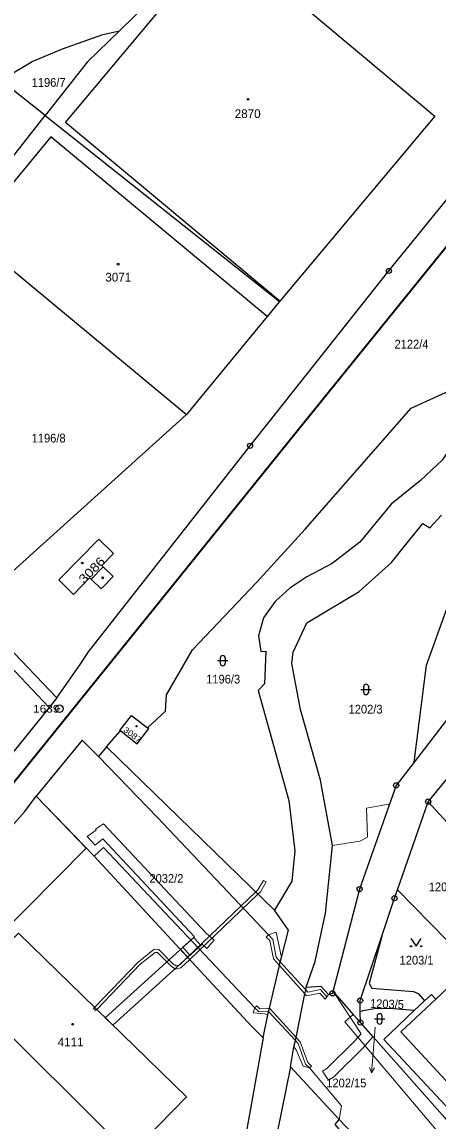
# Model space of a CAD drawing. Extents: x -679733 to -673243, y -1075091 to -1066557.
# Drawn here: x -676783.8 to -676702.8, y -1070579 to -1070365.2 of the extents above; entities that cross this region are included whole.
import ezdxf
from ezdxf.enums import TextEntityAlignment as Align

# ---------------------------------------------------------------- set-up
doc = ezdxf.new("R2010")
doc.units = 0
doc.header["$LTSCALE"] = 0.68
for name, color, linetype, lineweight in [('1', 7, 'Continuous', 25), ('13', 7, 'Continuous', 13), ('3', 7, 'Continuous', 25), ('4', 7, 'Continuous', 13), ('5', 7, 'Continuous', 25), ('6', 7, 'Continuous', 35), ('7', 7, 'Continuous', 13), ('8', 7, 'Continuous', 25)]:
    doc.layers.add(name, color=color, linetype=linetype, lineweight=lineweight)
doc.layers.add('2', color=7, linetype='Continuous')

msp = doc.modelspace()

# ---------------------------------------------------------------- linework, layer by layer
at = {"layer": '1'}
for p, q in [((-676734.62, -1070538), (-676767.35, -1070506.22)), ((-676690.79, -1070532.16), (-676704.74, -1070516.87)), ((-676710.72, -1070534.01), (-676696.28, -1070548.75)), ((-676705.49, -1070555.63), (-676707.46, -1070557.47)), ((-676722.04, -1070578.66), (-676731.52, -1070568.42))]:
    msp.add_line(p, q, dxfattribs=at)
for points in [[(-676701.59, -1070285.67), (-676729.2, -1070333.46), (-676734, -1070336.96), (-676734.7, -1070337.45), (-676764.82, -1070366.91)], [(-676777.02, -1070496.7), (-676772.5, -1070490.19), (-676770.87, -1070487.71), (-676739.41, -1070447.65), (-676712.38, -1070413.64), (-676690.96, -1070387.25), (-676672.79, -1070366.64), (-676660.33, -1070354.35), (-676649.85, -1070345.21), (-676636.25, -1070333.97), (-676625.75, -1070326.74)], [(-676787.77, -1070376.68), (-676787.12, -1070376.09), (-676781.83, -1070372.93), (-676775.89, -1070370.41), (-676768.08, -1070367.68), (-676764.82, -1070366.91)], [(-676764.82, -1070366.91), (-676771.09, -1070373.04), (-676779.26, -1070383.42)], [(-676802.76, -1070413.27), (-676779.26, -1070383.42), (-676787.77, -1070376.68)], [(-676779.26, -1070383.42), (-676733.69, -1070419.59), (-676736.1, -1070422.51), (-676751.79, -1070441.57), (-676793.71, -1070479.27), (-676777.02, -1070496.7)], [(-676736.1, -1070422.51), (-676778.18, -1070387.58), (-676793.92, -1070406.63), (-676751.79, -1070441.57)], [(-676759.35, -1070502.48), (-676755.88, -1070499.24), (-676755.65, -1070496.11), (-676750.64, -1070487.32), (-676738.13, -1070474.25), (-676728.69, -1070463.86), (-676708.03, -1070440.34), (-676696.85, -1070435.19), (-676690.01, -1070426.82)], [(-676690.01, -1070426.82), (-676690.83, -1070431.08), (-676695.59, -1070440.82), (-676702.02, -1070450.45), (-676706.23, -1070454.37), (-676711.93, -1070459.01), (-676718.07, -1070466.4), (-676723.46, -1070470.53), (-676728.33, -1070473.11), (-676731.65, -1070475.32), (-676734.52, -1070477.91), (-676736.81, -1070481.11), (-676737.78, -1070484.61), (-676737.31, -1070487.69), (-676736.32, -1070487.58), (-676736.58, -1070493.93), (-676737.83, -1070495.24), (-676731.83, -1070516.65), (-676730.7, -1070526.46), (-676731.31, -1070532.32), (-676734.62, -1070538)], [(-676728.48, -1070552.93), (-676726.76, -1070547.98), (-676724.72, -1070538.56), (-676723.37, -1070525.4), (-676725.67, -1070512.66), (-676729.6, -1070498.95), (-676731.25, -1070489.96), (-676731.04, -1070487.77), (-676728.36, -1070482.09), (-676718.15, -1070475.99), (-676711.91, -1070470.37), (-676710.12, -1070468.12), (-676705.79, -1070462.73), (-676704.45, -1070463.63), (-676702.16, -1070461.16)], [(-676704.74, -1070516.87), (-676692.07, -1070501.45), (-676662.78, -1070470.45), (-676661.41, -1070469), (-676656.36, -1070463.66)], [(-676707.48, -1070509.17), (-676705.09, -1070490.3), (-676700.18, -1070476.82)], [(-676682.71, -1070480.63), (-676697.52, -1070496.3), (-676707.48, -1070509.17)], [(-676777.02, -1070496.7), (-676778.49, -1070498.52), (-676785.85, -1070507.61), (-676787.37, -1070509.49)], [(-676764.52, -1070503.17), (-676764.73, -1070503.01), (-676762.51, -1070500.09), (-676759.35, -1070502.48)], [(-676764.52, -1070503.17), (-676761.35, -1070505.63), (-676759.11, -1070502.66), (-676759.35, -1070502.48)], [(-676767.35, -1070506.22), (-676764.78, -1070503.19), (-676764.52, -1070503.17)], [(-676767.35, -1070506.22), (-676768.89, -1070508.09), (-676772.11, -1070504.89), (-676781.03, -1070515.8)], [(-676707.48, -1070509.17), (-676710.98, -1070513.69), (-676712.33, -1070517.52), (-676718.09, -1070533.87), (-676723.38, -1070554.14)], [(-676823.71, -1070567.89), (-676818.82, -1070561.62), (-676797.09, -1070536.31), (-676794.71, -1070532.63), (-676792, -1070528.44), (-676788.61, -1070529.74), (-676787.01, -1070528.12), (-676789.39, -1070525.65), (-676783.22, -1070518.78), (-676781.03, -1070515.8)], [(-676781.03, -1070515.8), (-676769.77, -1070527.47), (-676749.19, -1070549.68), (-676738.98, -1070560.63), (-676736.85, -1070562.83)], [(-676713.78, -1070543.01), (-676711.3, -1070535.64), (-676710.72, -1070534.01), (-676704.74, -1070516.87)], [(-676736.85, -1070562.83), (-676735.95, -1070558.34), (-676735.82, -1070557.69), (-676735.63, -1070557.04), (-676733.69, -1070548.72), (-676733.52, -1070548), (-676733.29, -1070547.15), (-676731.92, -1070541.86), (-676734.62, -1070538)], [(-676717.96, -1070557.76), (-676717.99, -1070555.54), (-676713.78, -1070543.01)], [(-676713.78, -1070543.01), (-676716.24, -1070552.21), (-676715.68, -1070553.12), (-676707.59, -1070553.82), (-676706.68, -1070554.17), (-676705.49, -1070555.63)], [(-676707.46, -1070557.47), (-676713.35, -1070563.1), (-676694, -1070583.85), (-676693.75, -1070583.62), (-676675.88, -1070566.33), (-676685.06, -1070556.38), (-676694.05, -1070546.64), (-676696.28, -1070548.75)], [(-676696.28, -1070548.75), (-676697.09, -1070549.51), (-676700.9, -1070553.09), (-676703.26, -1070555.28), (-676704.1, -1070554.36), (-676705.49, -1070555.63)], [(-676731.52, -1070568.42), (-676730.9, -1070564.54), (-676730.55, -1070563.35), (-676730.43, -1070562.74), (-676728.74, -1070554.23), (-676728.58, -1070553.44), (-676728.48, -1070552.93)], [(-676728.48, -1070552.93), (-676725.62, -1070552.72), (-676724.14, -1070554.35), (-676723.38, -1070554.14)], [(-676723.38, -1070554.14), (-676723.03, -1070554.06), (-676719.32, -1070558.28), (-676717.94, -1070559.83), (-676717.96, -1070557.76)], [(-676707.46, -1070557.47), (-676712.24, -1070557.12), (-676715.17, -1070557.18), (-676717.43, -1070557.55), (-676717.96, -1070557.76)], [(-676717.94, -1070559.83), (-676701.5, -1070578.38), (-676687.82, -1070594.65)], [(-676736.85, -1070562.83), (-676740.84, -1070584.93), (-676742.53, -1070593.69), (-676743.01, -1070596.2), (-676748.34, -1070624.29), (-676750.45, -1070634.84), (-676750.76, -1070636.36)], [(-676731.52, -1070568.42), (-676734.1, -1070581.2), (-676734.98, -1070588.22), (-676736.24, -1070595.32), (-676736.58, -1070597.25), (-676739.91, -1070616.1), (-676748.98, -1070657.15), (-676749.14, -1070658.34), (-676749.31, -1070659.68), (-676749.45, -1070660.75), (-676749.12, -1070668.45), (-676750.27, -1070678.12), (-676751.67, -1070684.85), (-676751.78, -1070685.37), (-676753.35, -1070693.05), (-676746.48, -1070695.31)], [(-676695.38, -1070612.49), (-676712.5, -1070591.55), (-676722.82, -1070579.67), (-676722.04, -1070578.66)], [(-676577.68, -1070759.65), (-676578.52, -1070756.6), (-676581.77, -1070749.58), (-676584.66, -1070745.25), (-676632.46, -1070687.04), (-676673.59, -1070636.68), (-676718.19, -1070582.74), (-676722.04, -1070578.66)]]:
    msp.add_lwpolyline(points, dxfattribs=at)
for points in [[(-676703.45, -1070383.51), (-676733.6, -1070419.5), (-676775.34, -1070384.79), (-676745.1, -1070348.65)], [(-676766, -1070468.61), (-676768.28, -1070470.96), (-676767.99, -1070471.21), (-676766.08, -1070473.05), (-676768.41, -1070475.46), (-676770.33, -1070473.61), (-676770.64, -1070473.3), (-676773.74, -1070476.55), (-676776.61, -1070473.69), (-676768.87, -1070465.79)], [(-676751.77, -1070574.3), (-676762.75, -1070585.52), (-676792.83, -1070555.64), (-676791.09, -1070549.19), (-676784.48, -1070542.47)]]:
    msp.add_lwpolyline(points, close=True, dxfattribs=at)
at = {"layer": '13'}
for points in [[(-676781.03, -1070515.8), (-676783.22, -1070518.78), (-676789.39, -1070525.65), (-676787.01, -1070528.12), (-676788.61, -1070529.74), (-676792, -1070528.44), (-676794.71, -1070532.63), (-676797.09, -1070536.31), (-676815.64, -1070557.92), (-676818.82, -1070561.62), (-676823.71, -1070567.89), (-676825.42, -1070570.09), (-676832.62, -1070579.59), (-676824.77, -1070592.79), (-676812.37, -1070576.89), (-676796.29, -1070556.35), (-676794.31, -1070549.12), (-676771.28, -1070525.9)], [(-676769.5, -1070522.22), (-676769.35, -1070522.39), (-676771.09, -1070523.62), (-676769.56, -1070525.35), (-676768.09, -1070524.1), (-676750.19, -1070543.14), (-676752.47, -1070545.16), (-676751.11, -1070546.7), (-676748.72, -1070544.59), (-676747.82, -1070545.41), (-676746.4, -1070543.83), (-676747.95, -1070542.43), (-676767.93, -1070521.18)], [(-676738.31, -1070534.42), (-676737.88, -1070534.84), (-676737.4, -1070534.38), (-676736.25, -1070532.48), (-676736.76, -1070532.17), (-676737.87, -1070534)], [(-676751.57, -1070547.11), (-676751.16, -1070547.55), (-676737.88, -1070534.84), (-676738.31, -1070534.42)], [(-676752.94, -1070545.64), (-676751.54, -1070547.14), (-676748.97, -1070544.81), (-676750.35, -1070543.29)], [(-676769.89, -1070557.09), (-676769.46, -1070557.51), (-676769.25, -1070557.29), (-676760.77, -1070548.5), (-676757.9, -1070546.18), (-676757.44, -1070546.21), (-676754.78, -1070548.88), (-676753.89, -1070549.45), (-676752.85, -1070549.18), (-676751.16, -1070547.55), (-676751.57, -1070547.11), (-676753.16, -1070548.64), (-676753.79, -1070548.8), (-676754.41, -1070548.41), (-676757.17, -1070545.63), (-676758.1, -1070545.57), (-676761.17, -1070548.06), (-676769.68, -1070556.88)], [(-676766.12, -1070560.34), (-676751.54, -1070547.14), (-676752.94, -1070545.64), (-676767.58, -1070558.91)], [(-676724.16, -1070571.05), (-676723.18, -1070570.45), (-676717.48, -1070564.81), (-676715.5, -1070562.59), (-676723.03, -1070554.06), (-676717.81, -1070562.03), (-676719, -1070563.37), (-676724.46, -1070568.77), (-676725.3, -1070569.29)]]:
    msp.add_lwpolyline(points, close=True, dxfattribs=at)
at = {"layer": '3'}
for p, q in [((-676745.721, -1070489.431), (-676743.719, -1070489.431)), ((-676745.221, -1070488.931), (-676745.221, -1070489.932)), ((-676744.219, -1070489.932), (-676744.219, -1070488.931)), ((-676717.821, -1070495.031), (-676715.819, -1070495.031)), ((-676717.321, -1070494.531), (-676717.321, -1070495.532)), ((-676716.319, -1070495.532), (-676716.319, -1070494.531)), ((-676715.201, -1070559.111), (-676713.199, -1070559.111)), ((-676714.701, -1070558.611), (-676714.701, -1070559.612)), ((-676713.699, -1070559.612), (-676713.699, -1070558.611))]:
    msp.add_line(p, q, dxfattribs=at)
msp.add_lwpolyline([(-676708.09, -1070543.499), (-676707.09, -1070545), (-676706.09, -1070543.499)], dxfattribs=at)
for centre in [(-676708.09, -1070544.9995), (-676706.09, -1070544.9995)]:
    msp.add_circle(centre, 0.1, dxfattribs=at)
for centre, start, end in [((-676744.72, -1070488.9309), 0, 180), ((-676744.72, -1070489.9309), 180, 359.98789), ((-676716.82, -1070494.5309), 0, 180), ((-676716.82, -1070495.5309), 180, 359.98789), ((-676714.2, -1070558.6109), 0, 180), ((-676714.2, -1070559.6109), 180, 359.98789)]:
    msp.add_arc(centre, 0.5, start, end, dxfattribs=at)
at = {"layer": '4'}
for p, q in [((-676828.72, -1070445.88), (-676778.49, -1070498.52)), ((-676767.99, -1070471.21), (-676770.33, -1070473.61)), ((-676768.89, -1070508.09), (-676757.42, -1070519.97)), ((-676712.45, -1070517.38), (-676716.74, -1070518.1)), ((-676712.45, -1070517.38), (-676712.33, -1070517.52)), ((-676716.74, -1070518.1), (-676716.54, -1070523.79)), ((-676735.84, -1070542.74), (-676757.42, -1070519.97)), ((-676718.07, -1070524.56), (-676716.54, -1070523.79)), ((-676767.96, -1070525.75), (-676769.77, -1070527.47)), ((-676738.45, -1070556.94), (-676767.96, -1070525.75)), ((-676723.37, -1070525.4), (-676718.07, -1070524.56)), ((-676736.28, -1070543.2), (-676735.84, -1070542.74)), ((-676734.34, -1070542.27), (-676735.84, -1070542.74)), ((-676735.84, -1070542.74), (-676734.99, -1070543.68)), ((-676733.29, -1070547.15), (-676734.34, -1070542.27)), ((-676736.28, -1070543.2), (-676735.55, -1070543.89)), ((-676735.55, -1070543.89), (-676734.86, -1070547.41)), ((-676734.99, -1070543.68), (-676734.3, -1070547.14)), ((-676733.69, -1070548.72), (-676734.86, -1070547.41)), ((-676734.3, -1070547.14), (-676733.52, -1070548)), ((-676728.74, -1070554.23), (-676733.69, -1070548.72)), ((-676733.52, -1070548), (-676728.58, -1070553.44)), ((-676728.58, -1070553.44), (-676728.15, -1070553.92)), ((-676728.15, -1070553.92), (-676725.69, -1070553.39)), ((-676725.69, -1070553.39), (-676724.45, -1070554.8)), ((-676728.41, -1070554.6), (-676728.74, -1070554.23)), ((-676728.41, -1070554.6), (-676725.83, -1070554.12)), ((-676725.83, -1070554.12), (-676724.76, -1070555.25)), ((-676724.76, -1070555.25), (-676724.45, -1070554.8)), ((-676724.45, -1070554.8), (-676724.14, -1070554.35)), ((-676710.09, -1070561.62), (-676703.26, -1070555.28)), ((-676738.45, -1070556.94), (-676738.81, -1070557.91)), ((-676738.81, -1070557.91), (-676736.51, -1070558.12)), ((-676738.45, -1070556.94), (-676738.1, -1070556.58)), ((-676737.67, -1070557.74), (-676738.45, -1070556.94)), ((-676738.1, -1070556.58), (-676737.53, -1070557.14)), ((-676735.82, -1070557.69), (-676737.67, -1070557.74)), ((-676737.53, -1070557.14), (-676735.63, -1070557.04)), ((-676736.51, -1070558.12), (-676735.95, -1070558.34)), ((-676735.82, -1070557.69), (-676730.55, -1070563.35)), ((-676735.63, -1070557.04), (-676730.43, -1070562.74)), ((-676720.96, -1070559.72), (-676719.32, -1070558.28)), ((-676665.28, -1070625.34), (-676720.96, -1070559.72)), ((-676694.44, -1070578.54), (-676710.09, -1070561.62)), ((-676730.9, -1070564.54), (-676730.44, -1070565.14)), ((-676730.55, -1070563.35), (-676730.07, -1070563.88)), ((-676730.43, -1070562.74), (-676729.64, -1070563.61)), ((-676730.07, -1070563.88), (-676728.6, -1070567.92)), ((-676729.64, -1070563.61), (-676728.18, -1070567.57)), ((-676730.44, -1070565.14), (-676729.05, -1070568.32)), ((-676729.05, -1070568.32), (-676727.81, -1070568.64)), ((-676727.81, -1070568.64), (-676728.6, -1070567.92)), ((-676727.46, -1070568.29), (-676728.18, -1070567.57)), ((-676727.46, -1070568.29), (-676727.81, -1070568.64)), ((-676727.81, -1070568.64), (-676721.62, -1070576.01)), ((-676721.62, -1070576.01), (-676722.04, -1070578.66))]:
    msp.add_line(p, q, dxfattribs=at)
at = {"layer": '5'}
for centre, radius in [((-676739.8068, -1070380.2592), 0.175), ((-676765.0868, -1070412.3092), 0.175), ((-676772.0468, -1070470.4492), 0.175), ((-676768.0968, -1070473.3192), 0.175), ((-676761.5046, -1070502.1994), 0.1172), ((-676773.9268, -1070560.1592), 0.175)]:
    msp.add_circle(centre, radius, dxfattribs=at)
at = {"layer": '6'}
for p, q in [((-676689.69, -1070394.69), (-676728.82, -1070443.03)), ((-676728.82, -1070443.03), (-676808.8, -1070542.13))]:
    msp.add_line(p, q, dxfattribs=at)
at = {"layer": '7'}
msp.add_line((-676715.749, -1070569.604), (-676715.18, -1070568.64), dxfattribs=at)
msp.add_lwpolyline([(-676715.09, -1070560.72), (-676715.54, -1070566.61), (-676715.749, -1070569.604), (-676716.179, -1070568.57)], dxfattribs=at)
at = {"layer": '8'}
for centre, radius in [((-676712.38, -1070413.6399), 0.5), ((-676712.38, -1070413.6399), 0.0303), ((-676739.41, -1070447.6499), 0.5), ((-676739.41, -1070447.6499), 0.0303), ((-676776.51, -1070498.7898), 0.75), ((-676776.51, -1070498.7898), 0.03), ((-676710.98, -1070513.6899), 0.5), ((-676710.98, -1070513.6899), 0.0303), ((-676704.74, -1070516.8699), 0.5), ((-676704.74, -1070516.8699), 0.0303), ((-676718.09, -1070533.8699), 0.5), ((-676718.09, -1070533.8699), 0.0303), ((-676711.3, -1070535.6399), 0.5), ((-676711.3, -1070535.6399), 0.0303), ((-676723.38, -1070554.1399), 0.5), ((-676723.38, -1070554.1399), 0.0303), ((-676717.99, -1070555.5399), 0.5), ((-676717.99, -1070555.5399), 0.0303), ((-676717.94, -1070559.8299), 0.5), ((-676717.94, -1070559.8299), 0.0303)]:
    msp.add_circle(centre, radius, dxfattribs=at)

# ---------------------------------------------------------------- texts
at = {"layer": '2', "width": 0.95}
for s, p in [('1196/7', (-676781.91, -1070377.83)), ('2122/4', (-676711.29, -1070428.729)), ('1196/8', (-676781.91, -1070446.999)), ('1196/3', (-676747.94, -1070493.88)), ('1202/3', (-676720.23, -1070499.729)), ('2032/2', (-676758.99, -1070532.64)), ('1202/24', (-676704.63, -1070534.29)), ('1203/1', (-676710.3, -1070548.54))]:
    msp.add_text(s, height=1.7, dxfattribs=at).set_placement(p)
at = {"layer": '2'}
for s, p in [('2870', (-676742.4, -1070383.9)), ('3071', (-676767.58, -1070415.7))]:
    msp.add_text(s, height=1.7, dxfattribs=at).set_placement(p)
for s, height, rotation, width, p in [('3086', 1.7, 45, 1.2, (-676771.748, -1070474.571)), ('3087', 1.14, 323, 1.15, (-676764.183, -1070503.135)), ('1203/5', 1.7, 358, 0.95, (-676716.089, -1070556.949))]:
    msp.add_text(s, height=height, rotation=rotation, dxfattribs=dict(at, width=width)).set_placement(p)
msp.add_text('4111', height=1.7, dxfattribs=at).set_placement((-676774.32, -1070564.47), align=Align.CENTER)
at = {"layer": '2', "width": 0.95}
msp.add_text('1202/15', height=1.7, dxfattribs=at).set_placement((-676716.77, -1070572.433), align=Align.RIGHT)
at = {"layer": '8', "width": 1.15}
msp.add_text('1639', height=1.5, dxfattribs=at).set_placement((-676776.509, -1070499.54), align=Align.RIGHT)

doc.saveas('drawing.dxf')
